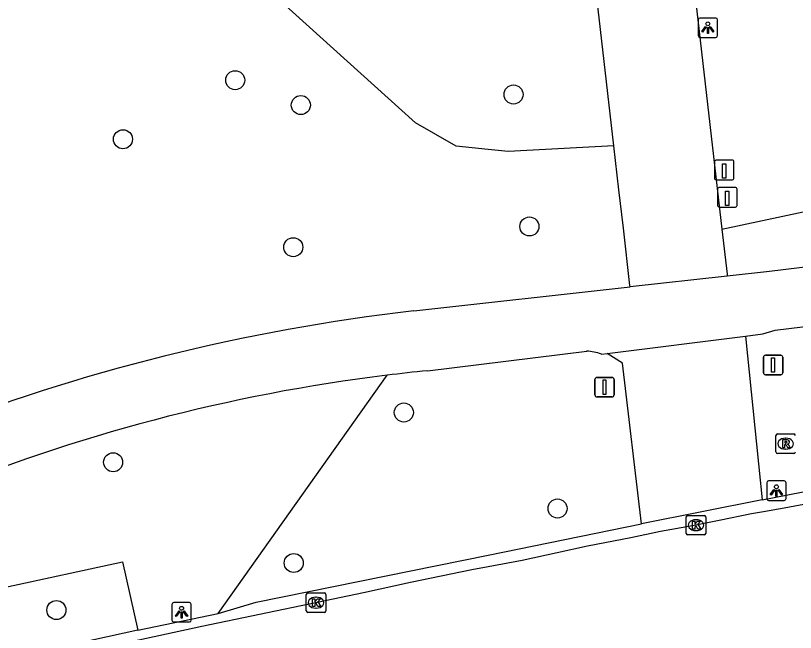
# Model space of a CAD drawing. Extents: x 160203 to 161526, y 379529 to 381797.
# Drawn here: x 160975.73 to 161015.78, y 380899.83 to 380931.52 of the extents above; entities that cross this region are included whole.
import ezdxf

# ---------------------------------------------------------------- set-up
doc = ezdxf.new("R2010")
doc.units = 0
for name, color, linetype in [('IMGEO_Berm_groen', 7, 'Continuous'), ('IMGEO_Boom', 7, 'Continuous'), ('IMGEO_Fietspad_gesloten', 7, 'Continuous'), ('IMGEO_Kolk', 7, 'Continuous'), ('IMGEO_Lichtpunt', 7, 'Continuous'), ('IMGEO_Loofbos', 7, 'Continuous'), ('IMGEO_Paal', 7, 'Continuous'), ('IMGEO_Rijbaan_lokaal_gesloten', 7, 'Continuous'), ('IMGEO_Rijbaan_lokaal_open', 7, 'Continuous'), ('IMGEO_Rioolput', 7, 'Continuous'), ('IMGEO_Vlaggenmast', 7, 'Continuous'), ('IMGEO_Voetpad_open', 7, 'Continuous')]:
    doc.layers.add(name, color=color, linetype=linetype)

msp = doc.modelspace()

# ---------------------------------------------------------------- linework, layer by layer
at = {"layer": 'IMGEO_Berm_groen'}
for points in [[(161012.003, 380920.548), (161031.272, 380924.653), (161047.943, 380925.891)], [(160986.136, 380900.802), (160994.807, 380913.044)]]:
    msp.add_lwpolyline(points, dxfattribs=at)
at = {"layer": 'IMGEO_Boom'}
for centre in [(160987.01, 380928.2), (161001.302, 380927.466), (160990.38, 380926.922), (160981.248, 380925.167), (161002.117, 380920.686), (160989.992, 380919.621), (160995.67, 380911.129), (160980.741, 380908.573), (161003.562, 380906.198), (160990.016, 380903.398), (160977.828, 380900.981)]:
    msp.add_circle(centre, 0.489, dxfattribs=at)
at = {"layer": 'IMGEO_Fietspad_gesloten'}
for points in [[(161048.927, 380922.517), (161039.93, 380921.481), (161014.441, 380918.378), (161012.279, 380918.137)], [(160996.175, 380916.345), (161007.289, 380917.582)], [(161013.216, 380915.056), (161014.104, 380915.167), (161014.74, 380915.364), (161024.703, 380916.576)], [(160996.88, 380913.276), (161005.058, 380914.281)], [(161005.817, 380914.13), (161006.105, 380914.166)]]:
    msp.add_lwpolyline(points, dxfattribs=at)
for centre, radius, start, end in [((161007.514, 380817.333), 99.659, 96.53298, 111.52133), ((161004.884, 380911.425), 2.861, 70.9757, 86.5206), ((161005.894, 380823.352), 90.375, 95.72446, 97.04693), ((161005.888, 380823.224), 90.501, 97.03317, 112.4686)]:
    msp.add_arc(centre, radius, start, end, dxfattribs=at)
at = {"layer": 'IMGEO_Kolk'}
for p, q in [((161010.172, 380904.917), (161010.172, 380905.769)), ((161010.247, 380905.843), (161011.099, 380905.843)), ((161010.66, 380905.623), (161010.685, 380905.623)), ((161011.173, 380905.769), (161011.173, 380904.917)), ((161011.099, 380904.843), (161010.247, 380904.843)), ((161010.683, 380905.063), (161010.658, 380905.063)), ((160990.66, 380900.935), (160990.66, 380901.787)), ((160990.735, 380901.861), (160991.587, 380901.861)), ((160991.148, 380901.641), (160991.173, 380901.641)), ((160991.661, 380901.787), (160991.661, 380900.935)), ((160991.587, 380900.861), (160990.735, 380900.861)), ((160991.171, 380901.081), (160991.146, 380901.081))]:
    msp.add_line(p, q, dxfattribs=at)
for points in [[(161010.172, 380904.917), (161010.172, 380905.769)], [(161010.247, 380905.843), (161011.099, 380905.843)], [(161011.173, 380905.769), (161011.173, 380904.917)], [(161010.493, 380905.543), (161010.616, 380905.543), (161010.616, 380905.392), (161010.746, 380905.543), (161010.91, 380905.543), (161010.764, 380905.392), (161010.917, 380905.143), (161010.765, 380905.143), (161010.68, 380905.307), (161010.616, 380905.24), (161010.616, 380905.143), (161010.493, 380905.143), (161010.493, 380905.543)], [(161011.099, 380904.843), (161010.247, 380904.843)], [(160990.66, 380900.935), (160990.66, 380901.787)], [(160990.735, 380901.861), (160991.587, 380901.861)], [(160990.981, 380901.561), (160991.104, 380901.561), (160991.104, 380901.41), (160991.234, 380901.561), (160991.398, 380901.561), (160991.252, 380901.41), (160991.405, 380901.161), (160991.253, 380901.161), (160991.168, 380901.325), (160991.104, 380901.258), (160991.104, 380901.161), (160990.981, 380901.161), (160990.981, 380901.561)], [(160991.661, 380901.787), (160991.661, 380900.935)], [(160991.587, 380900.861), (160990.735, 380900.861)]]:
    msp.add_lwpolyline(points, dxfattribs=at)
for centre, start, end in [((161010.249, 380905.767), 91.552, 178.448), ((161010.249, 380905.767), 91.552, 178.448), ((161011.097, 380905.767), 1.552, 88.448), ((161011.097, 380905.767), 1.552, 88.448), ((161010.249, 380904.919), 181.552, 268.448), ((161010.249, 380904.919), 181.552, 268.448), ((161011.097, 380904.919), 271.552, 358.448), ((161011.097, 380904.919), 271.552, 358.448), ((160990.737, 380901.785), 91.552, 178.448), ((160990.737, 380901.785), 91.552, 178.448), ((160991.585, 380901.785), 1.552, 88.448), ((160991.585, 380901.785), 1.552, 88.448), ((160990.737, 380900.937), 181.552, 268.448), ((160990.737, 380900.937), 181.552, 268.448), ((160991.585, 380900.937), 271.552, 358.448), ((160991.585, 380900.937), 271.552, 358.448)]:
    msp.add_arc(centre, 0.0765, start, end, dxfattribs=at)
for centre, major_axis, ratio, start_param, end_param in [((161010.659, 380905.343), (-0.387, 0.002), 0.722429, 4.712389, 7.853982), ((161010.684, 380905.343), (-0.39, 0.002), 0.717154, 1.570796, 4.712389), ((160991.147, 380901.361), (-0.387, 0.002), 0.722429, 4.712389, 7.853982), ((160991.172, 380901.361), (-0.39, 0.002), 0.717154, 1.570796, 4.712389)]:
    msp.add_ellipse(centre, major_axis=major_axis, ratio=ratio, start_param=start_param, end_param=end_param, dxfattribs=at)
at = {"layer": 'IMGEO_Lichtpunt'}
for p, q in [((161010.783, 380931.299), (161010.783, 380930.492)), ((161010.783, 380931.299), (161010.783, 380930.492)), ((161011.685, 380931.394), (161010.877, 380931.394)), ((161011.685, 380931.394), (161010.877, 380931.394)), ((161011.779, 380930.492), (161011.779, 380931.299)), ((161011.779, 380930.492), (161011.779, 380931.299)), ((161010.877, 380930.398), (161011.685, 380930.398)), ((161010.877, 380930.398), (161011.685, 380930.398)), ((161015.204, 380907.611), (161014.396, 380907.611)), ((161015.204, 380907.611), (161014.396, 380907.611)), ((161014.302, 380907.516), (161014.302, 380906.709)), ((161014.302, 380907.516), (161014.302, 380906.709)), ((161015.298, 380906.709), (161015.298, 380907.516)), ((161015.298, 380906.709), (161015.298, 380907.516)), ((161014.396, 380906.615), (161015.204, 380906.615)), ((161014.396, 380906.615), (161015.204, 380906.615)), ((160983.758, 380901.274), (160983.758, 380900.467)), ((160983.758, 380901.274), (160983.758, 380900.467)), ((160984.66, 380901.369), (160983.852, 380901.369)), ((160984.66, 380901.369), (160983.852, 380901.369)), ((160984.754, 380900.467), (160984.754, 380901.274)), ((160984.754, 380900.467), (160984.754, 380901.274)), ((160983.852, 380900.373), (160984.66, 380900.373)), ((160983.852, 380900.373), (160984.66, 380900.373))]:
    msp.add_line(p, q, dxfattribs=at)
for points in [[(161011.157, 380930.963), (161011.196, 380930.935), (161011.008, 380930.673), (161010.97, 380930.7), (161011.157, 380930.963)], [(161011.259, 380930.915), (161011.306, 380930.915), (161011.306, 380930.593), (161011.259, 380930.593), (161011.259, 380930.915)], [(161011.369, 380930.935), (161011.407, 380930.962), (161011.594, 380930.7), (161011.555, 380930.672), (161011.369, 380930.935)], [(161014.676, 380907.18), (161014.715, 380907.152), (161014.527, 380906.89), (161014.489, 380906.917), (161014.676, 380907.18)], [(161014.888, 380907.152), (161014.926, 380907.179), (161015.113, 380906.917), (161015.074, 380906.889), (161014.888, 380907.152)], [(161014.778, 380907.132), (161014.825, 380907.132), (161014.825, 380906.81), (161014.778, 380906.81), (161014.778, 380907.132)], [(160984.132, 380900.938), (160984.171, 380900.91), (160983.983, 380900.648), (160983.945, 380900.675), (160984.132, 380900.938)], [(160984.234, 380900.89), (160984.281, 380900.89), (160984.281, 380900.568), (160984.234, 380900.568), (160984.234, 380900.89)], [(160984.344, 380900.91), (160984.382, 380900.937), (160984.569, 380900.675), (160984.53, 380900.647), (160984.344, 380900.91)]]:
    msp.add_lwpolyline(points, dxfattribs=at)
for centre in [(161011.282, 380931.097), (161014.801, 380907.314), (160984.257, 380901.072)]:
    msp.add_circle(centre, 0.0994, dxfattribs=at)
for centre, start, end in [((161010.877, 380931.299), 90, 180), ((161010.877, 380931.299), 90, 180), ((161011.685, 380931.299), 0, 90), ((161011.685, 380931.299), 0, 90), ((161010.877, 380930.492), 180, 270), ((161010.877, 380930.492), 180, 270), ((161011.685, 380930.492), 270, 0), ((161011.685, 380930.492), 270, 360), ((161014.396, 380907.516), 90, 180), ((161014.396, 380907.516), 90, 180), ((161015.204, 380907.516), 0, 90), ((161015.204, 380907.516), 0, 90), ((161014.396, 380906.709), 180, 270), ((161014.396, 380906.709), 180, 270), ((161015.204, 380906.709), 270, 0), ((161015.204, 380906.709), 270, 360), ((160983.852, 380901.274), 90, 180), ((160983.852, 380901.274), 90, 180), ((160984.66, 380901.274), 0, 90), ((160984.66, 380901.274), 0, 90), ((160983.852, 380900.467), 180, 270), ((160983.852, 380900.467), 180, 270), ((160984.66, 380900.467), 270, 0), ((160984.66, 380900.467), 270, 360)]:
    msp.add_arc(centre, 0.0946, start, end, dxfattribs=at)
at = {"layer": 'IMGEO_Loofbos'}
msp.add_lwpolyline([(161006.46, 380924.828), (161001.032, 380924.54), (161000, 380924.646), (160998.352, 380924.815), (160996.267, 380926.017), (160982.059, 380938.859)], dxfattribs=at)
at = {"layer": 'IMGEO_Paal'}
for p, q in [((161011.621, 380924.006), (161011.621, 380923.165)), ((161011.621, 380924.006), (161011.621, 380923.165)), ((161012.537, 380924.09), (161011.696, 380924.09)), ((161012.537, 380924.09), (161011.696, 380924.09)), ((161012.621, 380923.174), (161012.621, 380924.015)), ((161012.621, 380923.174), (161012.621, 380924.015)), ((161011.705, 380923.09), (161012.546, 380923.09)), ((161011.705, 380923.09), (161012.546, 380923.09)), ((161011.778, 380922.601), (161011.778, 380921.76)), ((161011.778, 380922.601), (161011.778, 380921.76)), ((161012.694, 380922.685), (161011.853, 380922.685)), ((161012.694, 380922.685), (161011.853, 380922.685)), ((161012.778, 380921.769), (161012.778, 380922.61)), ((161012.778, 380921.769), (161012.778, 380922.61)), ((161011.862, 380921.685), (161012.703, 380921.685)), ((161011.862, 380921.685), (161012.703, 380921.685))]:
    msp.add_line(p, q, dxfattribs=at)
for points in [[(161012.036, 380923.903), (161012.196, 380923.903), (161012.196, 380923.17), (161012.036, 380923.17), (161012.036, 380923.903)], [(161012.193, 380922.498), (161012.353, 380922.498), (161012.353, 380921.765), (161012.193, 380921.765), (161012.193, 380922.498)]]:
    msp.add_lwpolyline(points, dxfattribs=at)
for centre, start, end in [((161011.699, 380924.012), 92.4484, 184.2845), ((161011.699, 380924.012), 92.4484, 184.2845), ((161012.543, 380924.012), 2.4484, 94.2845), ((161012.543, 380924.012), 2.4484, 94.2845), ((161011.699, 380923.168), 182.4484, 274.2845), ((161011.699, 380923.168), 182.4484, 274.2845), ((161012.543, 380923.168), 272.4484, 4.2845), ((161012.543, 380923.168), 272.4484, 4.2845), ((161011.856, 380922.607), 92.4484, 184.2845), ((161011.856, 380922.607), 92.4484, 184.2845), ((161012.7, 380922.607), 2.4484, 94.2845), ((161012.7, 380922.607), 2.4484, 94.2845), ((161011.856, 380921.763), 182.4484, 274.2845), ((161011.856, 380921.763), 182.4484, 274.2845), ((161012.7, 380921.763), 272.4484, 4.2845), ((161012.7, 380921.763), 272.4484, 4.2845)]:
    msp.add_arc(centre, 0.0779, start, end, dxfattribs=at)
at = {"layer": 'IMGEO_Rijbaan_lokaal_gesloten'}
for points in [[(161008.696, 380949.388), (161012.003, 380920.548)], [(161006.46, 380924.828), (161003.668, 380949.19)], [(161007.289, 380917.582), (161007.282, 380917.653), (161006.945, 380920.597), (161006.718, 380922.572), (161006.46, 380924.828)], [(161012.003, 380920.548), (161012.267, 380918.244), (161012.279, 380918.137)], [(161012.279, 380918.137), (161007.289, 380917.582)], [(161016.752, 380906.499), (161015.191, 380906.22), (161014.134, 380906.028), (161013.515, 380905.916), (161011.865, 380905.573), (161010.494, 380905.307), (161008.844, 380905.015), (161007.333, 380904.685), (161005.099, 380904.266), (161003.55, 380903.923), (161001.748, 380903.53), (161000, 380903.205), (160999.158, 380903.048), (160996.01, 380902.388), (160993.598, 380901.867), (160991.224, 380901.373), (160985.297, 380900.144), (160947.244, 380891.883), (160898.866, 380882.024)]]:
    msp.add_lwpolyline(points, dxfattribs=at)
at = {"layer": 'IMGEO_Rijbaan_lokaal_open'}
for points in [[(161006.105, 380914.166), (161013.216, 380915.056)], [(161013.216, 380915.056), (161014.063, 380906.647)], [(161007.879, 380905.407), (161006.89, 380913.671), (161006.105, 380914.166)], [(161014.063, 380906.647), (161026.971, 380909.153), (161035.245, 380910.712)], [(161014.063, 380906.647), (161007.879, 380905.407)], [(160986.136, 380900.802), (160988.094, 380901.385), (161000, 380903.805), (161007.879, 380905.407)], [(160982.013, 380899.947), (160986.136, 380900.802)], [(160982.013, 380899.947), (160964.472, 380896.088)]]:
    msp.add_lwpolyline(points, dxfattribs=at)
at = {"layer": 'IMGEO_Rioolput'}
for p, q in [((161014.85, 380910.027), (161015.702, 380910.027)), ((161014.775, 380909.101), (161014.775, 380909.953)), ((161015.263, 380909.807), (161015.288, 380909.807)), ((161015.286, 380909.247), (161015.261, 380909.247)), ((161015.702, 380909.027), (161014.85, 380909.027))]:
    msp.add_line(p, q, dxfattribs=at)
for points in [[(161014.85, 380910.027), (161015.702, 380910.027)], [(161014.775, 380909.101), (161014.775, 380909.953)], [(161015.364, 380909.725), (161015.112, 380909.727), (161015.112, 380909.327)], [(161015.29, 380909.646), (161015.236, 380909.646), (161015.236, 380909.565)], [(161015.112, 380909.327), (161015.236, 380909.327), (161015.236, 380909.489), (161015.247, 380909.489)], [(161015.236, 380909.565), (161015.288, 380909.565)], [(161015.294, 380909.46), (161015.365, 380909.327), (161015.505, 380909.327), (161015.44, 380909.453)], [(161015.702, 380909.027), (161014.85, 380909.027)]]:
    msp.add_lwpolyline(points, dxfattribs=at)
for centre, radius, start, end in [((161014.852, 380909.951), 0.0765, 91.552, 178.448), ((161014.852, 380909.951), 0.0765, 91.552, 178.448), ((161015.7, 380909.951), 0.0765, 1.552, 88.448), ((161015.7, 380909.951), 0.0765, 1.552, 88.448), ((161015.272, 380909.754), 0.19, 274.7715, 282.9687), ((161015.296, 380909.55), 0.0964, 77.0061, 93.1865), ((161015.31, 380909.607), 0.0378, 276.6634, 79.6772), ((161015.363, 380909.615), 0.109, 350.3612, 89.416), ((161015.361, 380909.615), 0.112, 277.5842, 350.9817), ((161015.246, 380909.436), 0.0533, 26.0293, 88.6989), ((161015.345, 380909.4), 0.108, 29.5134, 73.7905), ((161014.852, 380909.103), 0.0765, 181.552, 268.448), ((161014.852, 380909.103), 0.0765, 181.552, 268.448), ((161015.7, 380909.103), 0.0765, 271.552, 358.448), ((161015.7, 380909.103), 0.0765, 271.552, 358.448)]:
    msp.add_arc(centre, radius, start, end, dxfattribs=at)
for centre, major_axis, ratio, start_param, end_param in [((161015.262, 380909.527), (-0.387, 0.002), 0.722429, 4.712389, 7.853982), ((161015.287, 380909.527), (-0.39, 0.002), 0.717154, 1.570796, 4.712389)]:
    msp.add_ellipse(centre, major_axis=major_axis, ratio=ratio, start_param=start_param, end_param=end_param, dxfattribs=at)
at = {"layer": 'IMGEO_Vlaggenmast'}
for p, q in [((161014.236, 380914.071), (161015.026, 380914.071)), ((161015.026, 380914.071), (161014.236, 380914.071)), ((161014.136, 380913.171), (161014.136, 380913.971)), ((161014.136, 380913.971), (161014.136, 380913.171)), ((161015.126, 380913.971), (161015.126, 380913.171)), ((161015.126, 380913.171), (161015.126, 380913.971)), ((161005.479, 380912.03), (161005.479, 380912.83)), ((161005.479, 380912.83), (161005.479, 380912.03)), ((161005.579, 380912.93), (161006.369, 380912.93)), ((161006.369, 380912.93), (161005.579, 380912.93)), ((161006.469, 380912.83), (161006.469, 380912.03)), ((161006.469, 380912.03), (161006.469, 380912.83)), ((161015.026, 380913.071), (161014.236, 380913.071)), ((161014.236, 380913.071), (161015.026, 380913.071)), ((161006.369, 380911.93), (161005.579, 380911.93)), ((161005.579, 380911.93), (161006.369, 380911.93))]:
    msp.add_line(p, q, dxfattribs=at)
for points in [[(161014.556, 380913.946), (161014.706, 380913.946), (161014.706, 380913.196), (161014.556, 380913.196), (161014.556, 380913.946)], [(161005.899, 380912.805), (161006.049, 380912.805), (161006.049, 380912.055), (161005.899, 380912.055), (161005.899, 380912.805)]]:
    msp.add_lwpolyline(points, dxfattribs=at)
for centre, start, end in [((161014.236, 380913.971), 90, 180), ((161014.236, 380913.971), 90, 180), ((161015.026, 380913.971), 0, 90), ((161015.026, 380913.971), 360, 90), ((161005.579, 380912.83), 90, 180), ((161005.579, 380912.83), 90, 180), ((161006.369, 380912.83), 0, 90), ((161006.369, 380912.83), 360, 90), ((161014.236, 380913.171), 180, 270), ((161014.236, 380913.171), 180, 270), ((161015.026, 380913.171), 270, 0), ((161015.026, 380913.171), 270, 0), ((161005.579, 380912.03), 180, 270), ((161005.579, 380912.03), 180, 270), ((161006.369, 380912.03), 270, 0), ((161006.369, 380912.03), 270, 0)]:
    msp.add_arc(centre, 0.1, start, end, dxfattribs=at)
at = {"layer": 'IMGEO_Voetpad_open'}
msp.add_lwpolyline([(160968.183, 380905.66), (160969.195, 380900.858), (160981.227, 380903.464), (160982.013, 380899.947)], dxfattribs=at)

doc.saveas('drawing.dxf')
